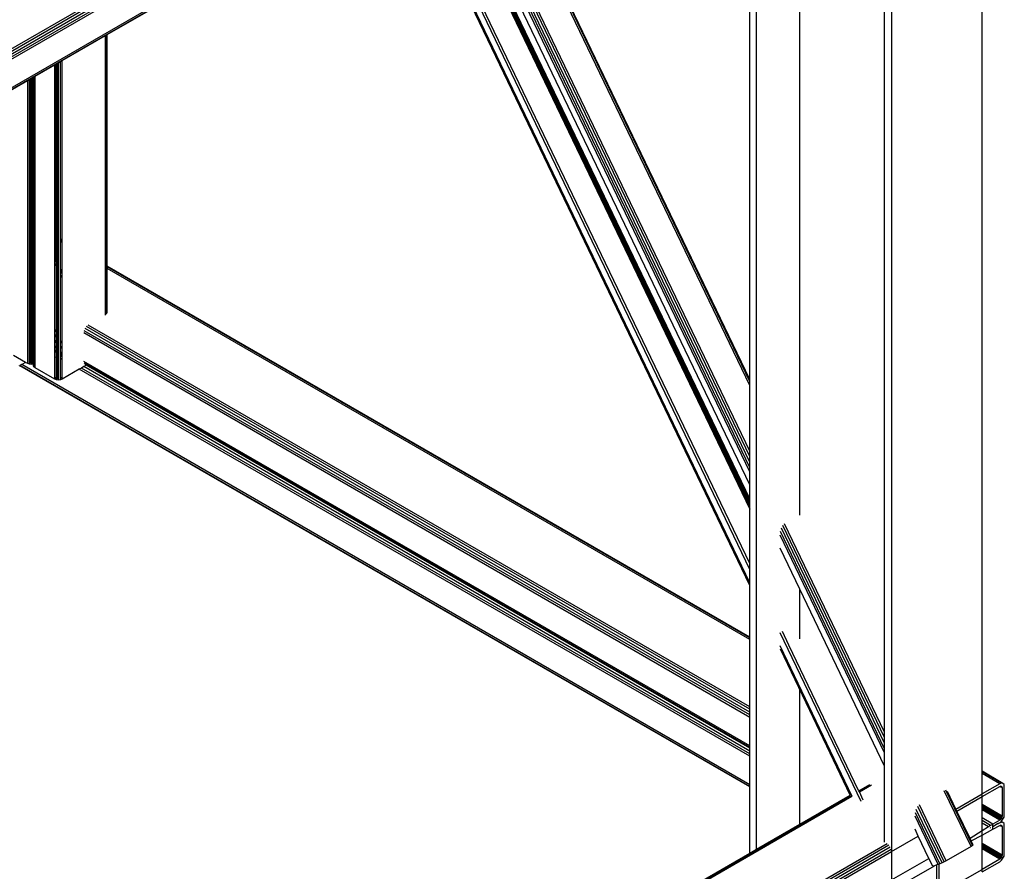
# Model space of a CAD drawing. Header units: millimetres. Extents: x 10 to 1250, y -62 to 528.
# Tile 757 of 909: x 626.3 to 627.54, y 516.36 to 517.43. Entities that reach past the tile are written whole.
import ezdxf

# ---------------------------------------------------------------- set-up
doc = ezdxf.new("R2010")
doc.units = ezdxf.units.MM
doc.header["$LTSCALE"] = 0.05

msp = doc.modelspace()

# ---------------------------------------------------------------- linework, layer by layer
at = {"color": 8}
for p, q in [((627.51, 516.4857), (627.51, 518.058)), ((624.7332, 516.4946), (627.3906, 518.0289)), ((624.7332, 516.4916), (627.3928, 518.0271)), ((624.7332, 516.4881), (627.3946, 518.0247)), ((624.7332, 516.4845), (627.3958, 518.0218)), ((624.7332, 516.4815), (627.3963, 518.0191)), ((624.7332, 516.4456), (627.3963, 517.9832)), ((624.7332, 516.4436), (627.3958, 517.9809)), ((627.3963, 517.9832), (627.3963, 516.385)), ((627.3876, 516.5852), (627.3876, 517.9755)), ((627.2809, 516.8077), (627.2809, 517.9138)), ((627.2267, 516.3878), (627.2267, 517.8826)), ((627.2181, 516.9782), (627.2181, 517.8776)), ((627.2181, 516.9706), (626.8773, 517.6808)), ((627.2181, 516.9756), (626.8792, 517.6819)), ((627.2181, 516.9782), (626.8801, 517.6825)), ((627.2181, 516.8741), (626.841, 517.6599)), ((627.2181, 516.8814), (626.8438, 517.6615)), ((627.2181, 516.888), (626.8462, 517.6629)), ((626.8188, 517.6471), (627.2181, 516.815)), ((627.2181, 516.8183), (626.82, 517.6478)), ((627.2181, 516.8219), (626.8214, 517.6486)), ((627.2181, 516.8253), (626.8227, 517.6493)), ((627.2181, 516.8279), (626.8237, 517.6499)), ((627.2181, 516.8455), (626.8303, 517.6537)), ((627.2181, 516.8621), (626.8365, 517.6573)), ((627.2181, 516.8674), (626.8385, 517.6584)), ((626.4106, 517.4114), (626.7829, 517.6263)), ((627.2181, 516.7194), (626.7829, 517.6263)), ((627.2181, 516.7196), (626.783, 517.6264)), ((627.2181, 516.7226), (626.7841, 517.627)), ((627.2181, 516.7392), (626.7903, 517.6306)), ((627.2181, 516.7468), (626.7932, 517.6323)), ((626.4101, 517.4111), (626.4106, 517.4114)), ((626.4106, 517.1204), (626.4106, 517.4114)), ((626.3541, 517.3788), (626.4087, 517.4103)), ((626.4087, 517.4103), (626.4101, 517.4111)), ((626.4087, 517.1215), (626.4087, 517.4103)), ((626.4101, 517.1207), (626.4101, 517.4111)), ((626.3454, 517.3737), (626.3466, 517.3744)), ((626.3466, 517.3744), (626.3472, 517.3748)), ((626.3466, 517.1574), (626.3466, 517.3744)), ((626.3472, 517.3748), (626.3474, 517.3749)), ((626.3472, 517.1571), (626.3472, 517.3748)), ((626.3474, 517.3749), (626.3476, 517.375)), ((626.3474, 517.157), (626.3474, 517.3749)), ((626.3476, 517.375), (626.3478, 517.3751)), ((626.3476, 517.1568), (626.3476, 517.375)), ((626.3478, 517.3751), (626.3484, 517.3755)), ((626.3478, 517.1567), (626.3478, 517.3751)), ((626.3484, 517.3755), (626.3496, 517.3762)), ((626.3484, 517.1564), (626.3484, 517.3755)), ((626.3496, 517.3762), (626.3521, 517.3776)), ((626.3496, 517.1557), (626.3496, 517.3762)), ((626.3521, 517.3776), (626.3541, 517.3788)), ((626.3521, 517.1542), (626.3521, 517.3776)), ((626.3541, 517.1531), (626.3541, 517.3788)), ((626.3202, 517.3592), (626.3451, 517.3736)), ((626.3451, 517.3736), (626.3454, 517.3737)), ((626.3451, 517.1583), (626.3451, 517.3736)), ((626.3454, 517.1581), (626.3454, 517.3737)), ((626.2863, 517.3396), (626.3112, 517.354)), ((626.3112, 517.354), (626.3132, 517.3552)), ((626.3112, 516.998), (626.3112, 517.354)), ((626.3132, 517.3552), (626.3134, 517.3553)), ((626.3132, 517.1981), (626.3132, 517.3552)), ((626.3134, 517.3553), (626.3145, 517.3559)), ((626.3134, 517.1977), (626.3134, 517.3553)), ((626.3145, 517.3559), (626.3157, 517.3566)), ((626.3145, 517.1956), (626.3145, 517.3559)), ((626.3157, 517.3566), (626.3169, 517.3573)), ((626.3157, 517.193), (626.3157, 517.3566)), ((626.3169, 517.3573), (626.3179, 517.3579)), ((626.3169, 517.1905), (626.3169, 517.3573)), ((626.3179, 517.3579), (626.3181, 517.358)), ((626.3179, 517.1883), (626.3179, 517.3579)), ((626.3181, 517.358), (626.3183, 517.3581)), ((626.3181, 517.188), (626.3181, 517.358)), ((626.3183, 517.3581), (626.3188, 517.3584)), ((626.3183, 517.1875), (626.3183, 517.3581)), ((626.3188, 517.3584), (626.3202, 517.3592)), ((626.3188, 517.1865), (626.3188, 517.3584)), ((626.3202, 517.1836), (626.3202, 517.3592)), ((626.3134, 517.1977), (626.3132, 517.1981)), ((626.3132, 517.1956), (626.3132, 517.1981)), ((626.3134, 517.1952), (626.3132, 517.1956)), ((626.3132, 517.1906), (626.3132, 517.1956)), ((626.3134, 517.1902), (626.3132, 517.1906)), ((626.3132, 517.1079), (626.3132, 517.1906)), ((626.3145, 517.1956), (626.3134, 517.1977)), ((626.3134, 517.1952), (626.3134, 517.1977)), ((626.3145, 517.193), (626.3134, 517.1952)), ((626.3134, 517.1902), (626.3134, 517.1952)), ((626.3145, 517.188), (626.3134, 517.1902)), ((626.3134, 517.1076), (626.3134, 517.1902)), ((626.3157, 517.193), (626.3145, 517.1956)), ((626.3145, 517.193), (626.3145, 517.1956)), ((626.3157, 517.1905), (626.3145, 517.193)), ((626.3145, 517.188), (626.3145, 517.193)), ((626.3169, 517.1905), (626.3157, 517.193)), ((626.3157, 517.1905), (626.3157, 517.193)), ((626.3169, 517.1879), (626.3157, 517.1905)), ((626.3157, 517.1855), (626.3157, 517.1905)), ((626.3179, 517.1883), (626.3169, 517.1905)), ((626.3169, 517.1879), (626.3169, 517.1905)), ((626.3157, 517.1855), (626.3145, 517.188)), ((626.3145, 517.1054), (626.3145, 517.188)), ((626.3169, 517.183), (626.3157, 517.1855)), ((626.3157, 517.1029), (626.3157, 517.1855)), ((626.3179, 517.1858), (626.3169, 517.1879)), ((626.3169, 517.183), (626.3169, 517.1879)), ((626.3179, 517.1808), (626.3169, 517.183)), ((626.3169, 517.1003), (626.3169, 517.183)), ((626.3181, 517.188), (626.3179, 517.1883)), ((626.3179, 517.1858), (626.3179, 517.1883)), ((626.3181, 517.1854), (626.3179, 517.1858)), ((626.3179, 517.1808), (626.3179, 517.1858)), ((626.3181, 517.1804), (626.3179, 517.1808)), ((626.3179, 517.0981), (626.3179, 517.1808)), ((626.3183, 517.1875), (626.3181, 517.188)), ((626.3181, 517.1854), (626.3181, 517.188)), ((626.3183, 517.1849), (626.3181, 517.1854)), ((626.3181, 517.1804), (626.3181, 517.1854)), ((626.3183, 517.18), (626.3181, 517.1804)), ((626.3181, 517.0978), (626.3181, 517.1804)), ((626.3183, 517.1849), (626.3183, 517.1875)), ((626.3183, 517.18), (626.3183, 517.1849)), ((626.3183, 517.0973), (626.3183, 517.18)), ((626.3202, 517.1836), (626.3188, 517.1865)), ((626.3188, 517.184), (626.3188, 517.1865)), ((626.3202, 517.1811), (626.3188, 517.184)), ((626.3188, 517.179), (626.3188, 517.184)), ((626.3202, 517.1761), (626.3188, 517.179)), ((626.3188, 517.0963), (626.3188, 517.179)), ((626.3202, 517.1811), (626.3202, 517.1836)), ((626.3202, 517.1761), (626.3202, 517.1811)), ((626.3202, 517.0934), (626.3202, 517.1761)), ((626.3454, 517.1581), (626.3451, 517.1583)), ((626.3451, 517.1575), (626.3451, 517.1583)), ((626.3454, 517.1574), (626.3451, 517.1575)), ((626.3451, 517.1555), (626.3451, 517.1575)), ((626.3454, 517.1554), (626.3451, 517.1555)), ((626.3451, 517.1317), (626.3451, 517.1555)), ((626.3466, 517.1574), (626.3454, 517.1581)), ((626.3454, 517.1574), (626.3454, 517.1581)), ((626.3466, 517.1567), (626.3454, 517.1574)), ((626.3454, 517.1554), (626.3454, 517.1574)), ((626.3454, 517.1312), (626.3454, 517.1554)), ((626.3466, 517.1547), (626.3454, 517.1554)), ((626.3466, 517.1567), (626.3466, 517.1574)), ((626.3472, 517.1571), (626.3466, 517.1574)), ((626.3466, 517.1547), (626.3466, 517.1567)), ((626.3472, 517.1564), (626.3466, 517.1567)), ((626.3466, 517.1286), (626.3466, 517.1547)), ((626.3472, 517.1543), (626.3466, 517.1547)), ((626.3474, 517.157), (626.3472, 517.1571)), ((626.3472, 517.1564), (626.3472, 517.1571)), ((626.3474, 517.1562), (626.3472, 517.1564)), ((626.3472, 517.1543), (626.3472, 517.1564)), ((626.3474, 517.1542), (626.3472, 517.1543)), ((626.3472, 517.1274), (626.3472, 517.1543)), ((626.3476, 517.1568), (626.3474, 517.157)), ((626.3474, 517.1562), (626.3474, 517.157)), ((626.3476, 517.1561), (626.3474, 517.1562)), ((626.3474, 517.1542), (626.3474, 517.1562)), ((626.3476, 517.1541), (626.3474, 517.1542)), ((626.3474, 517.127), (626.3474, 517.1542)), ((626.3476, 517.1561), (626.3476, 517.1568)), ((626.3478, 517.1567), (626.3476, 517.1568)), ((626.3476, 517.1541), (626.3476, 517.1561)), ((626.3478, 517.156), (626.3476, 517.1561)), ((626.3476, 517.1265), (626.3476, 517.1541)), ((626.3478, 517.154), (626.3476, 517.1541)), ((626.3478, 517.156), (626.3478, 517.1567)), ((626.3484, 517.1564), (626.3478, 517.1567)), ((626.3478, 517.154), (626.3478, 517.156)), ((626.3484, 517.1556), (626.3478, 517.156)), ((626.3478, 517.1261), (626.3478, 517.154)), ((626.3484, 517.1536), (626.3478, 517.154)), ((626.3496, 517.1557), (626.3484, 517.1564)), ((626.3484, 517.1556), (626.3484, 517.1564)), ((626.3496, 517.1549), (626.3484, 517.1556)), ((626.3484, 517.1536), (626.3484, 517.1556)), ((626.3496, 517.1529), (626.3484, 517.1536)), ((626.3484, 517.1249), (626.3484, 517.1536)), ((626.3496, 517.1549), (626.3496, 517.1557)), ((626.3496, 517.1529), (626.3496, 517.1549)), ((626.3496, 517.1223), (626.3496, 517.1529)), ((626.3541, 517.1531), (626.3521, 517.1542)), ((626.3521, 517.1535), (626.3521, 517.1542)), ((626.3541, 517.1523), (626.3521, 517.1535)), ((626.3521, 517.1515), (626.3521, 517.1535)), ((626.3541, 517.1503), (626.3521, 517.1515)), ((626.3521, 517.1172), (626.3521, 517.1515)), ((626.3541, 517.1523), (626.3541, 517.1531)), ((626.3541, 517.1503), (626.3541, 517.1523)), ((626.3541, 517.1129), (626.3541, 517.1503)), ((626.3454, 517.1312), (626.3451, 517.1317)), ((626.3451, 517.1291), (626.3451, 517.1317)), ((626.3472, 517.1248), (626.3451, 517.1291)), ((626.3451, 517.1242), (626.3451, 517.1291)), ((626.3466, 517.1286), (626.3454, 517.1312)), ((626.3472, 517.1274), (626.3466, 517.1286)), ((626.3474, 517.127), (626.3472, 517.1274)), ((626.3472, 517.1248), (626.3472, 517.1274)), ((626.3476, 517.1265), (626.3474, 517.127)), ((626.3474, 517.1244), (626.3474, 517.127)), ((626.3472, 517.1199), (626.3451, 517.1242)), ((626.3451, 517.0415), (626.3451, 517.1242)), ((626.3474, 517.1244), (626.3472, 517.1248)), ((626.3472, 517.1199), (626.3472, 517.1248)), ((626.3474, 517.1195), (626.3472, 517.1199)), ((626.3472, 517.0372), (626.3472, 517.1199)), ((626.3484, 517.1223), (626.3474, 517.1244)), ((626.3474, 517.1195), (626.3474, 517.1244)), ((626.3484, 517.1173), (626.3474, 517.1195)), ((626.3474, 517.0368), (626.3474, 517.1195)), ((626.3478, 517.1261), (626.3476, 517.1265)), ((626.3484, 517.1249), (626.3478, 517.1261)), ((626.3496, 517.1223), (626.3484, 517.1249)), ((626.3484, 517.1223), (626.3484, 517.1249)), ((626.3496, 517.1197), (626.3484, 517.1223)), ((626.3484, 517.1173), (626.3484, 517.1223)), ((626.3496, 517.1148), (626.3484, 517.1173)), ((626.3484, 517.0347), (626.3484, 517.1173)), ((626.3496, 517.1197), (626.3496, 517.1223)), ((626.3496, 517.1148), (626.3496, 517.1197)), ((626.3496, 517.0321), (626.3496, 517.1148)), ((626.3541, 517.1129), (626.3521, 517.1172)), ((626.3521, 517.1146), (626.3521, 517.1172)), ((626.3541, 517.1103), (626.3521, 517.1146)), ((626.3521, 517.1097), (626.3521, 517.1146)), ((626.4101, 517.1207), (626.4087, 517.1215)), ((626.4087, 517.1208), (626.4087, 517.1215)), ((626.4101, 517.12), (626.4087, 517.1208)), ((626.4087, 517.1188), (626.4087, 517.1208)), ((626.4101, 517.118), (626.4087, 517.1188)), ((626.4087, 517.0589), (626.4087, 517.1188)), ((626.4106, 517.1204), (626.4101, 517.1207)), ((626.4101, 517.12), (626.4101, 517.1207)), ((626.4106, 517.1197), (626.4101, 517.12)), ((626.4101, 517.118), (626.4101, 517.12)), ((626.4106, 517.1177), (626.4101, 517.118)), ((626.4101, 517.0601), (626.4101, 517.118)), ((627.2181, 516.6542), (626.4106, 517.1204)), ((626.4106, 517.1197), (626.4106, 517.1204)), ((627.2181, 516.6535), (626.4106, 517.1197)), ((626.4106, 517.1177), (626.4106, 517.1197)), ((627.2181, 516.6515), (626.4106, 517.1177)), ((626.4106, 517.0615), (626.4106, 517.1177)), ((626.3134, 517.1076), (626.3132, 517.1079)), ((626.3132, 517.1013), (626.3132, 517.1079)), ((626.3145, 517.1054), (626.3134, 517.1076)), ((626.3134, 517.101), (626.3134, 517.1076)), ((626.3157, 517.1029), (626.3145, 517.1054)), ((626.3145, 517.0988), (626.3145, 517.1054)), ((626.3169, 517.1003), (626.3157, 517.1029)), ((626.3157, 517.0963), (626.3157, 517.1029)), ((626.3541, 517.1054), (626.3521, 517.1097)), ((626.3521, 517.027), (626.3521, 517.1097)), ((626.3541, 517.1103), (626.3541, 517.1129)), ((626.3541, 517.1054), (626.3541, 517.1103)), ((626.3541, 517.0227), (626.3541, 517.1054)), ((626.3134, 517.101), (626.3132, 517.1013)), ((626.3132, 517.0941), (626.3132, 517.1013)), ((626.3134, 517.0937), (626.3132, 517.0941)), ((626.3132, 517.0873), (626.3132, 517.0941)), ((626.3145, 517.0988), (626.3134, 517.101)), ((626.3134, 517.0937), (626.3134, 517.101)), ((626.3145, 517.0915), (626.3134, 517.0937)), ((626.3134, 517.0869), (626.3134, 517.0937)), ((626.3157, 517.0963), (626.3145, 517.0988)), ((626.3145, 517.0915), (626.3145, 517.0988)), ((626.3157, 517.089), (626.3145, 517.0915)), ((626.3145, 517.0848), (626.3145, 517.0915)), ((626.3169, 517.0937), (626.3157, 517.0963)), ((626.3157, 517.089), (626.3157, 517.0963)), ((626.3179, 517.0981), (626.3169, 517.1003)), ((626.3169, 517.0937), (626.3169, 517.1003)), ((626.3179, 517.0916), (626.3169, 517.0937)), ((626.3169, 517.0864), (626.3169, 517.0937)), ((626.3181, 517.0978), (626.3179, 517.0981)), ((626.3179, 517.0916), (626.3179, 517.0981)), ((626.3181, 517.0912), (626.3179, 517.0916)), ((626.3179, 517.0843), (626.3179, 517.0916)), ((626.3183, 517.0973), (626.3181, 517.0978)), ((626.3181, 517.0912), (626.3181, 517.0978)), ((626.3183, 517.0907), (626.3181, 517.0912)), ((626.3181, 517.0839), (626.3181, 517.0912)), ((626.3183, 517.0907), (626.3183, 517.0973)), ((626.3183, 517.0835), (626.3183, 517.0907)), ((626.3202, 517.0934), (626.3188, 517.0963)), ((626.3188, 517.0897), (626.3188, 517.0963)), ((626.3202, 517.0868), (626.3188, 517.0897)), ((626.3188, 517.0825), (626.3188, 517.0897)), ((626.3202, 517.0868), (626.3202, 517.0934)), ((626.3134, 517.0869), (626.3132, 517.0873)), ((626.3132, 517.082), (626.3132, 517.0873)), ((626.3134, 517.0816), (626.3132, 517.082)), ((626.3132, 517.0654), (626.3132, 517.082)), ((626.3145, 517.0848), (626.3134, 517.0869)), ((626.3134, 517.0816), (626.3134, 517.0869)), ((626.3145, 517.0795), (626.3134, 517.0816)), ((626.3134, 517.065), (626.3134, 517.0816)), ((626.3157, 517.0822), (626.3145, 517.0848)), ((626.3145, 517.0795), (626.3145, 517.0848)), ((626.3157, 517.0769), (626.3145, 517.0795)), ((626.3145, 517.0629), (626.3145, 517.0795)), ((626.3169, 517.0864), (626.3157, 517.089)), ((626.3157, 517.0822), (626.3157, 517.089)), ((626.3169, 517.0797), (626.3157, 517.0822)), ((626.3157, 517.0769), (626.3157, 517.0822)), ((626.3179, 517.0843), (626.3169, 517.0864)), ((626.3169, 517.0797), (626.3169, 517.0864)), ((626.3179, 517.0775), (626.3169, 517.0797)), ((626.3169, 517.0744), (626.3169, 517.0797)), ((626.3181, 517.0839), (626.3179, 517.0843)), ((626.3179, 517.0775), (626.3179, 517.0843)), ((626.3179, 517.0732), (626.3179, 517.0775)), ((626.3181, 517.0771), (626.3179, 517.0775)), ((626.3183, 517.0835), (626.3181, 517.0839)), ((626.3181, 517.0771), (626.3181, 517.0839)), ((626.3183, 517.0767), (626.3183, 517.0835)), ((626.3202, 517.0796), (626.3188, 517.0825)), ((626.3188, 517.0757), (626.3188, 517.0825)), ((626.3202, 517.0796), (626.3202, 517.0868)), ((626.3202, 517.0728), (626.3202, 517.0796)), ((626.3134, 517.065), (626.3132, 517.0654)), ((626.3132, 517.0401), (626.3132, 517.0654)), ((626.3145, 517.0629), (626.3134, 517.065)), ((626.3134, 517.04), (626.3134, 517.065)), ((626.3169, 517.0744), (626.3157, 517.0769)), ((626.3157, 517.0603), (626.3157, 517.0769)), ((626.3181, 517.0718), (626.3169, 517.0744)), ((626.3169, 517.0578), (626.3169, 517.0744)), ((626.3183, 517.0767), (626.3181, 517.0771)), ((626.3181, 517.0718), (626.3181, 517.0771)), ((626.3183, 517.0714), (626.3181, 517.0718)), ((626.3181, 517.0553), (626.3181, 517.0718)), ((626.3183, 517.0714), (626.3183, 517.0767)), ((626.3183, 517.0548), (626.3183, 517.0714)), ((626.3202, 517.0728), (626.3188, 517.0757)), ((626.3188, 517.0704), (626.3188, 517.0757)), ((626.3202, 517.0675), (626.3188, 517.0704)), ((626.3188, 517.0538), (626.3188, 517.0704)), ((626.3202, 517.0675), (626.3202, 517.0728)), ((626.3202, 517.0509), (626.3202, 517.0675)), ((626.3157, 517.0603), (626.3145, 517.0629)), ((626.3145, 517.0394), (626.3145, 517.0629)), ((626.3169, 517.0578), (626.3157, 517.0603)), ((626.3157, 517.0387), (626.3157, 517.0603)), ((626.3179, 517.0556), (626.3169, 517.0578)), ((626.3169, 517.038), (626.3169, 517.0578)), ((626.3181, 517.0553), (626.3179, 517.0556)), ((626.3179, 517.0374), (626.3179, 517.0556)), ((626.3183, 517.0548), (626.3181, 517.0553)), ((626.3181, 517.0373), (626.3181, 517.0553)), ((626.3183, 517.0372), (626.3183, 517.0548)), ((626.3202, 517.0509), (626.3188, 517.0538)), ((626.3188, 517.0369), (626.3188, 517.0538)), ((626.3202, 517.0361), (626.3202, 517.0509)), ((626.3472, 517.0372), (626.3451, 517.0415)), ((626.3451, 517.0349), (626.3451, 517.0415)), ((627.2181, 516.5601), (626.3831, 517.0422)), ((627.2181, 516.5637), (626.385, 517.0447)), ((627.2181, 516.5667), (626.3871, 517.0464)), ((626.3134, 517.04), (626.3132, 517.0401)), ((626.3132, 517.0381), (626.3132, 517.0401)), ((626.3134, 517.038), (626.3132, 517.0381)), ((626.3132, 517.0374), (626.3132, 517.0381)), ((626.3134, 517.0373), (626.3132, 517.0374)), ((626.3132, 517.0371), (626.3132, 517.0374)), ((626.3134, 517.037), (626.3132, 517.0371)), ((626.3132, 517.0335), (626.3132, 517.0371)), ((626.3134, 517.0334), (626.3132, 517.0335)), ((626.3132, 517.0332), (626.3132, 517.0335)), ((626.3132, 517.0332), (626.3134, 517.0333)), ((626.3132, 517.0306), (626.3132, 517.0332)), ((626.3134, 517.0307), (626.3132, 517.0306)), ((626.3132, 517.03), (626.3132, 517.0306)), ((626.3134, 517.0299), (626.3132, 517.03)), ((626.3132, 517.027), (626.3132, 517.03)), ((626.3145, 517.0394), (626.3134, 517.04)), ((626.3134, 517.038), (626.3134, 517.04)), ((626.3145, 517.0374), (626.3134, 517.038)), ((626.3134, 517.0373), (626.3134, 517.038)), ((626.3145, 517.0367), (626.3134, 517.0373)), ((626.3134, 517.037), (626.3134, 517.0373)), ((626.3145, 517.0364), (626.3134, 517.037)), ((626.3134, 517.0334), (626.3134, 517.037)), ((626.3136, 517.0333), (626.3134, 517.0334)), ((626.3134, 517.0333), (626.3134, 517.0334)), ((626.3134, 517.0333), (626.3136, 517.0333)), ((626.3134, 517.0307), (626.3134, 517.0333)), ((626.3145, 517.0313), (626.3134, 517.0307)), ((626.3134, 517.0299), (626.3134, 517.0307)), ((626.3145, 517.0293), (626.3134, 517.0299)), ((626.3134, 517.0269), (626.3134, 517.0299)), ((626.3136, 517.0333), (626.3145, 517.0339)), ((626.3145, 517.0328), (626.3136, 517.0333)), ((626.3157, 517.0387), (626.3145, 517.0394)), ((626.3145, 517.0374), (626.3145, 517.0394)), ((626.3157, 517.0367), (626.3145, 517.0374)), ((626.3145, 517.0367), (626.3145, 517.0374)), ((626.3157, 517.036), (626.3145, 517.0367)), ((626.3145, 517.0364), (626.3145, 517.0367)), ((626.3157, 517.0357), (626.3145, 517.0364)), ((626.3145, 517.0339), (626.3145, 517.0364)), ((626.3145, 517.0339), (626.3157, 517.0346)), ((626.3145, 517.0328), (626.3145, 517.0339)), ((626.3157, 517.0321), (626.3145, 517.0328)), ((626.3145, 517.0313), (626.3145, 517.0328)), ((626.3157, 517.032), (626.3145, 517.0313)), ((626.3145, 517.0293), (626.3145, 517.0313)), ((626.3157, 517.0286), (626.3145, 517.0293)), ((626.3145, 517.0263), (626.3145, 517.0293)), ((626.3169, 517.038), (626.3157, 517.0387)), ((626.3157, 517.0367), (626.3157, 517.0387)), ((626.3169, 517.036), (626.3157, 517.0367)), ((626.3157, 517.036), (626.3157, 517.0367)), ((626.3169, 517.0353), (626.3157, 517.036)), ((626.3157, 517.0357), (626.3157, 517.036)), ((626.3166, 517.0351), (626.3157, 517.0357)), ((626.3157, 517.0346), (626.3157, 517.0357)), ((626.3157, 517.0346), (626.3166, 517.0351)), ((626.3157, 517.0321), (626.3157, 517.0346)), ((626.3158, 517.032), (626.3157, 517.0321)), ((626.3157, 517.032), (626.3157, 517.0321)), ((626.3158, 517.032), (626.3157, 517.032)), ((626.3157, 517.0286), (626.3157, 517.032)), ((626.3169, 517.0279), (626.3157, 517.0286)), ((626.3157, 517.0256), (626.3157, 517.0286)), ((626.3169, 517.0327), (626.3158, 517.032)), ((626.3169, 517.0314), (626.3158, 517.032)), ((626.3166, 517.0351), (626.3169, 517.0353)), ((626.3169, 517.035), (626.3166, 517.0351)), ((626.3179, 517.0374), (626.3169, 517.038)), ((626.3169, 517.036), (626.3169, 517.038)), ((626.3179, 517.0354), (626.3169, 517.036)), ((626.3169, 517.0353), (626.3169, 517.036)), ((626.3179, 517.0347), (626.3169, 517.0353)), ((626.3169, 517.035), (626.3169, 517.0353)), ((626.3179, 517.0344), (626.3169, 517.035)), ((626.3169, 517.0327), (626.3169, 517.035)), ((626.3179, 517.0333), (626.3169, 517.0327)), ((626.3169, 517.0314), (626.3169, 517.0327)), ((626.3169, 517.0279), (626.3169, 517.0314)), ((626.3179, 517.0308), (626.3169, 517.0314)), ((626.3169, 517.0249), (626.3169, 517.0279)), ((626.3179, 517.0273), (626.3169, 517.0279)), ((626.3181, 517.0373), (626.3179, 517.0374)), ((626.3179, 517.0354), (626.3179, 517.0374)), ((626.3181, 517.0353), (626.3179, 517.0354)), ((626.3179, 517.0347), (626.3179, 517.0354)), ((626.3181, 517.0346), (626.3179, 517.0347)), ((626.3179, 517.0344), (626.3179, 517.0347)), ((626.3181, 517.0343), (626.3179, 517.0344)), ((626.3179, 517.0333), (626.3179, 517.0344)), ((626.3181, 517.0334), (626.3179, 517.0333)), ((626.3179, 517.0308), (626.3179, 517.0333)), ((626.3181, 517.0307), (626.3179, 517.0308)), ((626.3179, 517.0273), (626.3179, 517.0308)), ((626.3183, 517.0372), (626.3181, 517.0373)), ((626.3181, 517.0353), (626.3181, 517.0373)), ((626.3183, 517.0352), (626.3181, 517.0353)), ((626.3181, 517.0346), (626.3181, 517.0353)), ((626.3183, 517.0344), (626.3181, 517.0346)), ((626.3181, 517.0343), (626.3181, 517.0346)), ((626.3183, 517.0342), (626.3181, 517.0343)), ((626.3181, 517.0334), (626.3181, 517.0343)), ((626.3183, 517.0335), (626.3181, 517.0334)), ((626.3181, 517.0307), (626.3181, 517.0334)), ((626.3183, 517.0306), (626.3181, 517.0307)), ((626.3181, 517.0272), (626.3181, 517.0307)), ((626.3183, 517.0352), (626.3183, 517.0372)), ((626.3183, 517.0344), (626.3183, 517.0352)), ((626.3183, 517.0342), (626.3183, 517.0344)), ((626.3183, 517.0335), (626.3183, 517.0342)), ((626.3183, 517.0306), (626.3183, 517.0335)), ((626.3183, 517.027), (626.3183, 517.0306)), ((626.3202, 517.0361), (626.3188, 517.0369)), ((626.3188, 517.0349), (626.3188, 517.0369)), ((626.3202, 517.0341), (626.3188, 517.0349)), ((626.3188, 517.0342), (626.3188, 517.0349)), ((626.3191, 517.034), (626.3188, 517.0342)), ((626.3188, 517.0339), (626.3188, 517.0342)), ((626.3189, 517.0338), (626.3188, 517.0339)), ((626.3188, 517.0338), (626.3188, 517.0339)), ((626.3189, 517.0338), (626.3188, 517.0338)), ((626.3188, 517.0303), (626.3188, 517.0338)), ((626.3202, 517.0295), (626.3188, 517.0303)), ((626.3188, 517.0268), (626.3188, 517.0303)), ((626.3191, 517.034), (626.3189, 517.0338)), ((626.3202, 517.0331), (626.3189, 517.0338)), ((626.3202, 517.0334), (626.3191, 517.034)), ((626.3202, 517.0341), (626.3202, 517.0361)), ((626.3202, 517.0334), (626.3202, 517.0341)), ((626.3202, 517.0331), (626.3202, 517.0334)), ((626.3202, 517.0295), (626.3202, 517.0331)), ((626.3202, 517.026), (626.3202, 517.0295)), ((626.3472, 517.0306), (626.3451, 517.0349)), ((626.3451, 517.0277), (626.3451, 517.0349)), ((626.3474, 517.0368), (626.3472, 517.0372)), ((626.3472, 517.0306), (626.3472, 517.0372)), ((626.3474, 517.0302), (626.3472, 517.0306)), ((626.3472, 517.0234), (626.3472, 517.0306)), ((626.3484, 517.0347), (626.3474, 517.0368)), ((626.3474, 517.0302), (626.3474, 517.0368)), ((626.3484, 517.0281), (626.3474, 517.0302)), ((626.3474, 517.023), (626.3474, 517.0302)), ((626.3496, 517.0321), (626.3484, 517.0347)), ((626.3484, 517.0281), (626.3484, 517.0347)), ((626.3496, 517.0255), (626.3484, 517.0281)), ((626.3484, 517.0208), (626.3484, 517.0281)), ((626.3496, 517.0255), (626.3496, 517.0321)), ((627.2181, 516.5535), (626.3814, 517.0366)), ((627.2181, 516.5566), (626.3819, 517.0393)), ((626.3134, 517.0269), (626.3132, 517.027)), ((626.3132, 517.01), (626.3132, 517.027)), ((626.3145, 517.0263), (626.3134, 517.0269)), ((626.3134, 517.0096), (626.3134, 517.0269)), ((626.3157, 517.0256), (626.3145, 517.0263)), ((626.3145, 517.0075), (626.3145, 517.0263)), ((626.3157, 517.0049), (626.3157, 517.0256)), ((626.3169, 517.0249), (626.3157, 517.0256)), ((626.3169, 516.9989), (626.3169, 517.0249)), ((626.3179, 517.0243), (626.3169, 517.0249)), ((626.3179, 517.0243), (626.3179, 517.0273)), ((626.3181, 517.0272), (626.3179, 517.0273)), ((626.3179, 516.9993), (626.3179, 517.0243)), ((626.3181, 517.0241), (626.3179, 517.0243)), ((626.3183, 517.027), (626.3181, 517.0272)), ((626.3181, 517.0241), (626.3181, 517.0272)), ((626.3183, 517.024), (626.3181, 517.0241)), ((626.3181, 516.9994), (626.3181, 517.0241)), ((626.3183, 517.024), (626.3183, 517.027)), ((626.3183, 516.9995), (626.3183, 517.024)), ((626.3202, 517.026), (626.3188, 517.0268)), ((626.3188, 517.0238), (626.3188, 517.0268)), ((626.3202, 517.023), (626.3188, 517.0238)), ((626.3188, 516.9998), (626.3188, 517.0238)), ((626.3202, 517.023), (626.3202, 517.026)), ((626.3202, 517.0006), (626.3202, 517.023)), ((626.3472, 517.0234), (626.3451, 517.0277)), ((626.3451, 517.0209), (626.3451, 517.0277)), ((626.3472, 517.0166), (626.3451, 517.0209)), ((626.3451, 517.0156), (626.3451, 517.0209)), ((626.3472, 517.0113), (626.3451, 517.0156)), ((626.3451, 517.0056), (626.3451, 517.0156)), ((626.3474, 517.023), (626.3472, 517.0234)), ((626.3472, 517.0166), (626.3472, 517.0234)), ((626.3474, 517.0162), (626.3472, 517.0166)), ((626.3472, 517.0113), (626.3472, 517.0166)), ((626.3484, 517.0208), (626.3474, 517.023)), ((626.3474, 517.0162), (626.3474, 517.023)), ((626.3484, 517.014), (626.3474, 517.0162)), ((626.3474, 517.0109), (626.3474, 517.0162)), ((626.3496, 517.0183), (626.3484, 517.0208)), ((626.3484, 517.014), (626.3484, 517.0208)), ((626.3496, 517.0183), (626.3496, 517.0255)), ((626.3496, 517.0115), (626.3496, 517.0183)), ((626.3541, 517.0227), (626.3521, 517.027)), ((626.3521, 517.0204), (626.3521, 517.027)), ((626.3541, 517.0161), (626.3521, 517.0204)), ((626.3521, 517.0132), (626.3521, 517.0204)), ((626.3541, 517.0161), (626.3541, 517.0227)), ((626.3541, 517.0089), (626.3541, 517.0161)), ((626.3083, 516.9996), (626.2933, 517.0083)), ((626.3132, 517.0024), (626.3132, 517.01)), ((626.3134, 517.0026), (626.3134, 517.0096)), ((626.3145, 517.0032), (626.3134, 517.0026)), ((626.3145, 517.0032), (626.3145, 517.0075)), ((626.3157, 517.0039), (626.3145, 517.0032)), ((626.3145, 516.9989), (626.3145, 517.0032)), ((626.3157, 517.0039), (626.3157, 517.0049)), ((626.3161, 517.0041), (626.3157, 517.0039)), ((626.3157, 516.9988), (626.3157, 517.0039)), ((626.3472, 517.0063), (626.3451, 517.0056)), ((626.3451, 516.981), (626.3451, 517.0056)), ((626.3474, 517.0109), (626.3472, 517.0113)), ((626.3472, 517.0063), (626.3472, 517.0113)), ((626.3472, 516.9798), (626.3472, 517.0063)), ((626.3474, 517.0063), (626.3472, 517.0063)), ((626.3474, 517.0063), (626.3474, 517.0109)), ((626.3484, 517.0088), (626.3474, 517.0109)), ((626.3484, 517.0067), (626.3474, 517.0063)), ((626.3474, 516.9797), (626.3474, 517.0063)), ((626.3496, 517.0115), (626.3484, 517.014)), ((626.3484, 517.0088), (626.3484, 517.014)), ((626.3493, 517.0069), (626.3484, 517.0088)), ((626.3484, 517.0067), (626.3484, 517.0088)), ((626.3493, 517.0069), (626.3484, 517.0067)), ((626.3496, 517.006), (626.3484, 517.0067)), ((626.3484, 516.9793), (626.3484, 517.0067)), ((626.3496, 517.007), (626.3493, 517.0069)), ((626.3496, 517.007), (626.3496, 517.0115)), ((626.3496, 517.006), (626.3496, 517.007)), ((626.3496, 516.9792), (626.3496, 517.006)), ((626.3541, 517.0089), (626.3521, 517.0132)), ((626.3521, 517.008), (626.3521, 517.0132)), ((626.3541, 517.0089), (626.3521, 517.008)), ((626.3521, 517.0076), (626.3521, 517.008)), ((626.3541, 517.0064), (626.3521, 517.0076)), ((626.3521, 517.0046), (626.3521, 517.0076)), ((626.3541, 517.0034), (626.3521, 517.0046)), ((626.3521, 516.9798), (626.3521, 517.0046)), ((626.3541, 517.0064), (626.3541, 517.0089)), ((626.3541, 517.0034), (626.3541, 517.0064)), ((626.3541, 516.981), (626.3541, 517.0034)), ((626.3011, 516.9954), (626.2998, 516.9947)), ((626.3017, 516.9958), (626.3011, 516.9954)), ((627.2181, 516.466), (626.3011, 516.9954)), ((626.3034, 516.9968), (626.3017, 516.9958)), ((627.2181, 516.4667), (626.3017, 516.9958)), ((626.3083, 516.9996), (626.3034, 516.9968)), ((627.2181, 516.4687), (626.3034, 516.9968)), ((626.3112, 516.998), (626.3083, 516.9996)), ((626.3132, 516.9972), (626.3112, 516.998)), ((626.3134, 517.0026), (626.3132, 517.0024)), ((626.3132, 516.9994), (626.3132, 517.0024)), ((626.3132, 516.9994), (626.3134, 516.9993)), ((626.3132, 516.9972), (626.3132, 516.9994)), ((626.3157, 516.9969), (626.3132, 516.9972)), ((626.3134, 516.9993), (626.3134, 517.0026)), ((626.3134, 516.9993), (626.3145, 516.9989)), ((626.3145, 516.9989), (626.3157, 516.9988)), ((626.3157, 516.9988), (626.3169, 516.9989)), ((626.3157, 516.9969), (626.3157, 516.9988)), ((626.3181, 516.9972), (626.3157, 516.9969)), ((626.3169, 516.9989), (626.3179, 516.9993)), ((626.3179, 516.9993), (626.3181, 516.9994)), ((626.3181, 516.9994), (626.3183, 516.9995)), ((626.3181, 516.9972), (626.3181, 516.9994)), ((626.3183, 516.9973), (626.3181, 516.9972)), ((626.3181, 516.9972), (626.3183, 516.9973)), ((626.3183, 516.9973), (626.3183, 516.9995)), ((626.3183, 516.9954), (626.3183, 516.9973)), ((626.3183, 516.9973), (626.3183, 516.9973)), ((626.3188, 516.994), (626.3183, 516.9954)), ((626.3188, 516.9998), (626.3202, 517.0006)), ((626.3188, 516.9976), (626.3188, 516.9998)), ((626.3202, 516.9984), (626.3188, 516.9976)), ((626.3188, 516.9974), (626.3202, 516.998)), ((626.3202, 516.998), (626.3188, 516.9968)), ((626.3188, 516.9968), (626.3202, 516.9976)), ((626.3188, 516.9974), (626.3188, 516.9976)), ((626.3188, 516.9968), (626.3188, 516.9974)), ((626.3188, 516.994), (626.3188, 516.9968)), ((626.3202, 516.9928), (626.3188, 516.994)), ((626.3202, 516.9984), (626.3202, 517.0006)), ((626.3202, 516.998), (626.3202, 516.9984)), ((626.3202, 516.9976), (626.3202, 516.998)), ((626.3202, 516.9928), (626.3202, 516.9976)), ((626.3451, 516.9784), (626.3202, 516.9928)), ((626.3758, 516.9909), (626.3541, 516.9784)), ((626.3784, 516.9924), (626.3758, 516.9909)), ((627.2181, 516.5046), (626.3758, 516.9909)), ((626.3814, 516.9942), (626.3784, 516.9924)), ((627.2181, 516.5076), (626.3784, 516.9924)), ((627.2181, 516.5177), (626.3814, 517.0007)), ((626.3845, 516.9959), (626.3814, 516.9942)), ((627.2181, 516.5111), (626.3814, 516.9942)), ((627.2181, 516.5157), (626.3819, 516.9985)), ((626.3848, 516.9961), (626.3831, 516.997)), ((626.3848, 516.9961), (626.3845, 516.9959)), ((627.2181, 516.5147), (626.3845, 516.9959)), ((627.2181, 516.515), (626.3848, 516.9961)), ((626.3451, 516.981), (626.3472, 516.9798)), ((626.3451, 516.9784), (626.3451, 516.981)), ((626.3472, 516.9776), (626.3451, 516.9784)), ((626.3472, 516.9798), (626.3474, 516.9797)), ((626.3472, 516.9776), (626.3472, 516.9798)), ((626.3474, 516.9797), (626.3484, 516.9793)), ((626.3484, 516.9793), (626.3496, 516.9792)), ((626.3496, 516.9773), (626.3496, 516.9792)), ((626.3521, 516.9798), (626.3541, 516.981)), ((626.3521, 516.9776), (626.3521, 516.9798)), ((626.3541, 516.9784), (626.3521, 516.9776)), ((626.3541, 516.9784), (626.3541, 516.981)), ((626.3496, 516.9773), (626.3472, 516.9776)), ((626.3521, 516.9776), (626.3496, 516.9773)), ((627.2181, 516.9756), (627.2181, 516.9782)), ((627.2181, 516.9706), (627.2181, 516.9756)), ((627.2181, 516.888), (627.2181, 516.9706)), ((627.2181, 516.8814), (627.2181, 516.888)), ((627.2181, 516.8741), (627.2181, 516.8814)), ((627.2181, 516.8674), (627.2181, 516.8741)), ((627.2181, 516.8621), (627.2181, 516.8674)), ((627.2181, 516.8455), (627.2181, 516.8621)), ((627.2181, 516.8279), (627.2181, 516.8455)), ((627.2181, 516.8253), (627.2181, 516.8279)), ((627.2181, 516.8219), (627.2181, 516.8253)), ((627.2181, 516.8183), (627.2181, 516.8219)), ((627.2181, 516.815), (627.2181, 516.8183)), ((627.2181, 516.7468), (627.2181, 516.815)), ((627.3876, 516.5281), (627.2597, 516.7946)), ((627.3876, 516.5347), (627.2619, 516.7967)), ((627.3876, 516.5088), (627.2562, 516.7826)), ((627.3876, 516.5141), (627.2566, 516.787)), ((627.3876, 516.5209), (627.2579, 516.7912)), ((627.2809, 516.7146), (627.2562, 516.7661)), ((627.2181, 516.7392), (627.2181, 516.7468)), ((627.2181, 516.7226), (627.2181, 516.7392)), ((627.2181, 516.7196), (627.2181, 516.7226)), ((627.2181, 516.7194), (627.2181, 516.7196)), ((627.2181, 516.6542), (627.2181, 516.7194)), ((627.2809, 516.652), (627.2809, 516.7146)), ((627.3876, 516.4922), (627.2809, 516.7146)), ((627.358, 516.4477), (627.2562, 516.6597)), ((627.2673, 516.6442), (627.2591, 516.6614)), ((627.2181, 516.6535), (627.2181, 516.6542)), ((627.2181, 516.6515), (627.2181, 516.6535)), ((627.2181, 516.5667), (627.2181, 516.6515)), ((627.3469, 516.4541), (627.2562, 516.6432)), ((627.3449, 516.4553), (627.2566, 516.6393)), ((627.2809, 516.5885), (627.2579, 516.6365)), ((627.355, 516.4614), (627.2673, 516.6442)), ((627.2809, 516.4191), (627.2809, 516.5885)), ((627.3445, 516.4558), (627.2809, 516.5885)), ((627.3876, 516.5347), (627.3876, 516.5852)), ((627.2181, 516.5637), (627.2181, 516.5667)), ((627.2181, 516.5601), (627.2181, 516.5637)), ((627.2181, 516.5566), (627.2181, 516.5601)), ((627.2181, 516.5535), (627.2181, 516.5566)), ((627.2181, 516.5177), (627.2181, 516.5535)), ((627.3876, 516.5281), (627.3876, 516.5347)), ((627.3876, 516.5209), (627.3876, 516.5281)), ((627.3876, 516.5141), (627.3876, 516.5209)), ((627.2181, 516.5157), (627.2181, 516.5177)), ((627.2181, 516.515), (627.2181, 516.5157)), ((627.2181, 516.5147), (627.2181, 516.515)), ((627.2181, 516.5111), (627.2181, 516.5147)), ((627.2181, 516.5076), (627.2181, 516.5111)), ((627.3876, 516.5088), (627.3876, 516.5141)), ((627.3876, 516.4922), (627.3876, 516.5088)), ((627.2181, 516.5046), (627.2181, 516.5076)), ((627.2181, 516.4687), (627.2181, 516.5046)), ((627.3876, 516.4591), (627.3876, 516.4922)), ((627.5363, 516.4705), (627.51, 516.4857)), ((627.51, 516.485), (627.51, 516.4857)), ((627.5345, 516.4709), (627.51, 516.485)), ((627.51, 516.483), (627.51, 516.485)), ((627.5323, 516.4701), (627.51, 516.483)), ((627.51, 516.4572), (627.51, 516.483)), ((627.2181, 516.4667), (627.2181, 516.4687)), ((627.2181, 516.466), (627.2181, 516.4667)), ((627.2181, 516.3828), (627.2181, 516.466)), ((627.3551, 516.4612), (627.355, 516.4614)), ((627.3551, 516.4612), (627.3691, 516.4693)), ((627.3559, 516.4597), (627.3551, 516.4612)), ((627.3559, 516.4597), (627.3713, 516.4685)), ((627.3608, 516.4494), (627.3559, 516.4597)), ((627.3876, 516.3966), (627.3876, 516.4591)), ((627.4962, 516.3912), (627.4625, 516.4613)), ((627.498, 516.3923), (627.4647, 516.4618)), ((627.4772, 516.4383), (627.4665, 516.4605)), ((627.5323, 516.4701), (627.51, 516.4572)), ((627.51, 516.4539), (627.5323, 516.4668)), ((627.5345, 516.4709), (627.5323, 516.4701)), ((627.5323, 516.4668), (627.5334, 516.4672)), ((627.5323, 516.4668), (627.5351, 516.4652)), ((627.5334, 516.4672), (627.5343, 516.467)), ((627.5349, 516.4663), (627.5334, 516.4672)), ((627.5343, 516.467), (627.5349, 516.4663)), ((627.5363, 516.4705), (627.5345, 516.4709)), ((627.5349, 516.4663), (627.5351, 516.4652)), ((627.5351, 516.4652), (627.5351, 516.4293)), ((627.5376, 516.4691), (627.5363, 516.4705)), ((627.538, 516.4668), (627.5376, 516.4691)), ((627.538, 516.431), (627.538, 516.4668)), ((624.7332, 514.9475), (627.3449, 516.4553)), ((624.7332, 514.9455), (627.3466, 516.4543)), ((627.2809, 516.4191), (627.3445, 516.4558)), ((627.3446, 516.4557), (627.3445, 516.4558)), ((627.3449, 516.4553), (627.3449, 516.4553)), ((627.4772, 516.4383), (627.51, 516.4572)), ((627.4784, 516.4357), (627.51, 516.4539)), ((627.51, 516.4539), (627.51, 516.4572)), ((627.51, 516.4439), (627.51, 516.4539)), ((627.4598, 516.3705), (627.4274, 516.4379)), ((627.4626, 516.3719), (627.4293, 516.4413)), ((627.4651, 516.3733), (627.4314, 516.4434)), ((627.4784, 516.4357), (627.4772, 516.4383)), ((627.4949, 516.4014), (627.4784, 516.4357)), ((627.5351, 516.4293), (627.51, 516.4439)), ((627.51, 516.4423), (627.51, 516.4439)), ((627.5349, 516.4279), (627.51, 516.4423)), ((627.51, 516.4406), (627.51, 516.4423)), ((627.5343, 516.4265), (627.51, 516.4406)), ((627.51, 516.4388), (627.51, 516.4406)), ((627.5334, 516.4253), (627.51, 516.4388)), ((627.51, 516.4373), (627.51, 516.4388)), ((627.5323, 516.4244), (627.51, 516.4373)), ((627.51, 516.4272), (627.51, 516.4373)), ((627.4549, 516.3686), (627.4258, 516.4294)), ((627.4571, 516.3694), (627.4262, 516.4337)), ((627.5236, 516.4194), (627.51, 516.4272)), ((627.51, 516.4239), (627.51, 516.4272)), ((627.5208, 516.4176), (627.51, 516.4239)), ((627.51, 516.4206), (627.51, 516.4239)), ((627.5323, 516.4244), (627.5236, 516.4194)), ((627.5334, 516.4253), (627.5323, 516.4244)), ((627.5338, 516.4223), (627.5323, 516.4211)), ((627.5323, 516.4211), (627.5345, 516.4219)), ((627.5343, 516.4265), (627.5334, 516.4253)), ((627.5338, 516.4223), (627.5336, 516.4224)), ((627.5342, 516.4227), (627.5338, 516.4223)), ((627.5345, 516.4219), (627.5338, 516.4223)), ((627.5345, 516.4229), (627.5342, 516.4227)), ((627.5363, 516.4215), (627.5342, 516.4227)), ((627.5349, 516.4279), (627.5343, 516.4265)), ((627.5345, 516.4229), (627.5363, 516.4254)), ((627.5363, 516.4215), (627.5345, 516.4219)), ((627.5351, 516.4293), (627.5349, 516.4279)), ((627.5363, 516.4254), (627.5376, 516.4282)), ((627.5376, 516.4282), (627.538, 516.431)), ((627.2267, 516.3878), (627.2809, 516.4191)), ((627.4298, 516.4044), (627.4258, 516.4128)), ((627.51, 516.4108), (627.4949, 516.4014)), ((627.5181, 516.4159), (627.51, 516.4206)), ((627.51, 516.4108), (627.51, 516.4206)), ((627.5181, 516.4159), (627.51, 516.4108)), ((627.51, 516.4056), (627.5236, 516.4128)), ((627.51, 516.4056), (627.51, 516.4108)), ((627.5208, 516.4176), (627.5181, 516.4159)), ((627.5211, 516.4142), (627.5204, 516.4146)), ((627.5236, 516.4194), (627.5208, 516.4176)), ((627.5236, 516.4161), (627.5232, 516.4163)), ((627.5295, 516.4195), (627.5236, 516.4161)), ((627.5236, 516.4161), (627.5236, 516.4194)), ((627.5236, 516.4128), (627.5323, 516.4178)), ((627.5236, 516.4128), (627.5236, 516.4161)), ((627.5291, 516.4197), (627.5295, 516.4195)), ((627.5303, 516.42), (627.5295, 516.4195)), ((627.5295, 516.4195), (627.5299, 516.4192)), ((627.5303, 516.42), (627.5299, 516.4202)), ((627.5306, 516.4202), (627.5302, 516.4204)), ((627.5306, 516.4202), (627.5303, 516.42)), ((627.5307, 516.4197), (627.5303, 516.42)), ((627.5323, 516.4211), (627.5306, 516.4202)), ((627.5311, 516.4199), (627.5306, 516.4202)), ((627.5323, 516.4211), (627.5319, 516.4214)), ((627.5327, 516.4209), (627.5323, 516.4211)), ((627.5323, 516.4178), (627.5334, 516.4182)), ((627.5323, 516.4178), (627.5351, 516.4162)), ((627.5334, 516.4182), (627.5343, 516.418)), ((627.5349, 516.4173), (627.5334, 516.4182)), ((627.5343, 516.418), (627.5349, 516.4173)), ((627.5349, 516.4173), (627.5351, 516.4162)), ((627.5351, 516.4162), (627.5351, 516.3803)), ((627.5376, 516.4201), (627.5363, 516.4215)), ((627.538, 516.4178), (627.5376, 516.4201)), ((627.538, 516.382), (627.538, 516.4178)), ((627.3963, 516.385), (627.4298, 516.4044)), ((627.4433, 516.3763), (627.4298, 516.4044)), ((627.4963, 516.3984), (627.4949, 516.4014)), ((627.4963, 516.3984), (627.51, 516.4056)), ((627.4989, 516.3931), (627.4963, 516.3984)), ((627.51, 516.3949), (627.51, 516.4056)), ((624.7332, 514.8606), (627.3906, 516.3949)), ((624.7332, 514.8576), (627.3928, 516.3931)), ((624.7332, 514.854), (627.3946, 516.3906)), ((624.7332, 514.8505), (627.3958, 516.3878)), ((624.7332, 514.8475), (627.3963, 516.385)), ((627.2181, 516.3828), (627.2267, 516.3878)), ((627.3963, 516.385), (627.3963, 516.3492)), ((627.4962, 516.3912), (627.4651, 516.3733)), ((627.498, 516.3923), (627.4962, 516.3912)), ((627.4989, 516.3931), (627.498, 516.3923)), ((627.5351, 516.3803), (627.51, 516.3949)), ((627.51, 516.3934), (627.51, 516.3949)), ((627.5349, 516.379), (627.51, 516.3934)), ((627.51, 516.3916), (627.51, 516.3934)), ((627.5343, 516.3775), (627.51, 516.3916)), ((627.51, 516.3898), (627.51, 516.3916)), ((627.5334, 516.3763), (627.51, 516.3898)), ((627.51, 516.3883), (627.51, 516.3898)), ((627.5323, 516.3754), (627.51, 516.3883)), ((627.51, 516.3625), (627.51, 516.3883)), ((624.7332, 514.9482), (627.2181, 516.3828)), ((627.3963, 516.3492), (627.4433, 516.3763)), ((627.448, 516.3665), (627.4433, 516.3763)), ((627.4651, 516.3733), (627.4626, 516.3719)), ((627.5323, 516.3754), (627.51, 516.3625)), ((627.51, 516.3592), (627.5323, 516.3721)), ((627.5334, 516.3763), (627.5323, 516.3754)), ((627.5323, 516.3721), (627.5345, 516.3739)), ((627.5343, 516.3775), (627.5334, 516.3763)), ((627.5349, 516.379), (627.5343, 516.3775)), ((627.5345, 516.3739), (627.5363, 516.3764)), ((627.5351, 516.3803), (627.5349, 516.379)), ((627.5363, 516.3764), (627.5376, 516.3792)), ((627.5376, 516.3792), (627.538, 516.382)), ((627.3963, 516.336), (627.4501, 516.3671)), ((627.4501, 516.3671), (627.448, 516.3665)), ((627.4531, 516.368), (627.4501, 516.3671)), ((627.4549, 516.3686), (627.4531, 516.368)), ((627.4531, 516.333), (627.4531, 516.368)), ((627.456, 516.369), (627.4549, 516.3686)), ((627.4571, 516.3694), (627.456, 516.369)), ((627.456, 516.3346), (627.456, 516.369)), ((627.4598, 516.3705), (627.4571, 516.3694)), ((627.4588, 516.333), (627.51, 516.3625)), ((627.4626, 516.3719), (627.4598, 516.3705)), ((627.51, 516.3592), (627.51, 516.3625))]:
    msp.add_line(p, q, dxfattribs=at)

doc.saveas('drawing.dxf')
